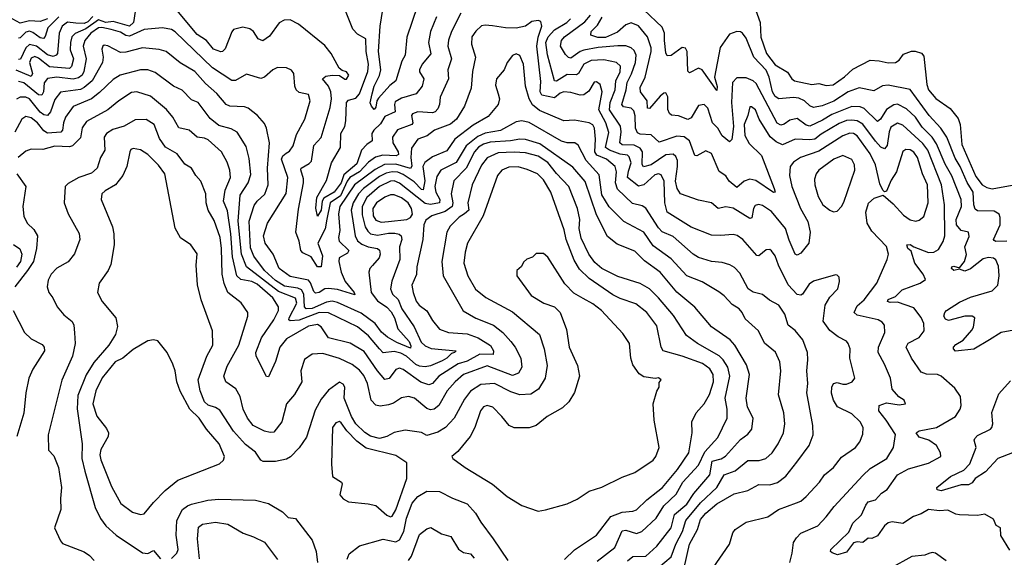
# Model space of a CAD drawing. Extents: x 1603745 to 1745082, y 385868 to 533966.
# Tile 294 of 646: x 1718902 to 1724301, y 402073 to 405020. Entities that reach past the tile are written whole.
import ezdxf

# ---------------------------------------------------------------- set-up
doc = ezdxf.new("R2010")
doc.units = 0

msp = doc.modelspace()

# ---------------------------------------------------------------- linework, layer by layer
at = {"layer": '0CON20XD'}
for points in [[(1721083.2, 405095), (1721025, 404923.8), (1721016, 404825), (1720997.7, 404792.3), (1720965.2, 404684.8), (1720931, 404659), (1720870, 404590), (1720860.9, 404575), (1720855, 404540), (1720845, 404528), (1720830.5, 404545), (1720824.1, 404564.1), (1720834.1, 404614.1), (1720846.2, 404655), (1720875.5, 404714.5), (1720881.9, 404745), (1720869.7, 404845), (1720879.5, 404985), (1720893.9, 405075)], [(1722921.4, 405115), (1722962.7, 405005), (1722966, 404924), (1722996.6, 404835), (1723045, 404772.9), (1723112.1, 404732.1), (1723135.7, 404695), (1723151.2, 404685), (1723245, 404664.7), (1723285, 404670), (1723325, 404658.5), (1723363.1, 404663.1), (1723425, 404706.1), (1723470.8, 404749.2), (1723565, 404797.5), (1723615, 404794.5), (1723665, 404782.8), (1723705, 404785.4), (1723725, 404797.3), (1723749, 404831), (1723792.7, 404847.3), (1723812.9, 404847.1), (1723847, 404837), (1723860.3, 404820.3), (1723876.8, 404665), (1723885, 404634.4), (1723925, 404588.5), (1724005, 404533.3), (1724048.7, 404478.7), (1724059.7, 404445), (1724068.3, 404335), (1724145, 404160.4), (1724179.1, 404115), (1724205, 404099.6), (1724235, 404092.7), (1724345, 404113.4)], [(1719535.3, 405064.7), (1719526.1, 405005), (1719505.1, 404984.9), (1719415, 405010.3), (1719375, 405004.2), (1719335, 405018.9), (1719265, 404969.7), (1719205.6, 404944.4), (1719188.5, 404925), (1719180.3, 404895), (1719179.6, 404855), (1719196.7, 404805), (1719186.6, 404763.4), (1719175, 404752.7), (1719065, 404761.1), (1719005, 404809.1), (1718985, 404817.8), (1718965, 404808.6), (1718956.5, 404785), (1718971.5, 404725), (1718965, 404708.2), (1718882.9, 404742.9)], [(1721321.6, 405055), (1721270.3, 404955), (1721252.8, 404907.2), (1721250.3, 404875), (1721270.3, 404805), (1721249.3, 404745), (1721254.1, 404695), (1721207.2, 404595), (1721204.1, 404555), (1721195, 404530.6), (1721180.6, 404515), (1721165, 404509.2), (1721085, 404514.7), (1721056.9, 404503.1), (1721050.8, 404495), (1721057.8, 404455), (1721052.9, 404445), (1720973.7, 404416.3), (1720945.9, 404375), (1720948.7, 404345), (1720978, 404295), (1720980, 404280), (1720965.8, 404274.2), (1720892.7, 404277.3), (1720853.1, 404266.9), (1720815, 404238.5), (1720765, 404185.1), (1720713.1, 404155), (1720697.1, 404135), (1720660.6, 404055), (1720605.1, 404015), (1720586, 403926), (1720577.1, 403872.9), (1720537.4, 403795), (1720562.6, 403725), (1720555.3, 403664.7), (1720535, 403665.3), (1720499.6, 403719.6), (1720455, 403742.3), (1720443.1, 403755), (1720435.5, 403805), (1720416.4, 403855), (1720431.5, 403981.5), (1720458.9, 404125), (1720458.1, 404148.1), (1720442.9, 404197.1), (1720445, 404205.4), (1720489, 404231), (1720502, 404245), (1720515, 404329.2), (1720555.3, 404374.7), (1720605, 404538), (1720611.1, 404585), (1720608.1, 404625), (1720595, 404654.6), (1720563.1, 404695), (1720580.6, 404709.4), (1720616, 404716), (1720655, 404713.3), (1720685, 404693.5), (1720695, 404693.3), (1720707.8, 404715), (1720695, 404734.2), (1720670.7, 404740.7), (1720654, 404754), (1720610.4, 404835), (1720575, 404878.1), (1720430.8, 404995), (1720385, 405018.6), (1720352.8, 405017.2), (1720325, 405001.9), (1720271.4, 404928.6), (1720235, 404904.6), (1720210, 404915), (1720184.7, 404954.7), (1720165, 404970), (1720125, 404978.9), (1720075, 404966), (1720065, 404953.3), (1720029.2, 404860.8), (1720015, 404845.5), (1720005.9, 404844.1), (1719965, 404857.9), (1719925.9, 404905), (1719875, 404938), (1719755, 405082.7)], [(1721187.3, 405035), (1721154.1, 404955), (1721143.3, 404895), (1721156.8, 404833.2), (1721108.4, 404775), (1721094.6, 404745), (1721094.7, 404734.7), (1721117.5, 404695), (1721108.9, 404655), (1721076, 404614), (1720995, 404590), (1720961, 404569), (1720956.5, 404555), (1720960.8, 404515), (1720905, 404488.7), (1720880.9, 404449.1), (1720844.7, 404415), (1720833.2, 404395), (1720834.4, 404355), (1720805, 404336.3), (1720776.8, 404305), (1720750.3, 404229.7), (1720679.8, 404170.2), (1720665.1, 404124.9), (1720626.9, 404075), (1720569.4, 404040.6), (1720561.2, 404025), (1720555, 403975.6), (1720535, 403941.9), (1720525.9, 403985.9), (1720531.8, 404045), (1720585, 404138.8), (1720611.3, 404235), (1720661.3, 404318.7), (1720663.1, 404395), (1720684.5, 404435), (1720690.3, 404465), (1720694.4, 404565.6), (1720705, 404579.1), (1720745, 404590), (1720765, 404612.7), (1720810.6, 404735), (1720815.5, 404775), (1720802.6, 404845), (1720799.4, 404915), (1720755, 404940.5), (1720728.1, 404968.1), (1720685, 405077.5)], [(1723039.3, 404095), (1723045.4, 404074.6), (1723035, 404072.9), (1722937.9, 404137.9), (1722905, 404144.8), (1722875.2, 404134.8), (1722835, 404100.5), (1722792.9, 404135), (1722774.7, 404164.7), (1722738.3, 404188.3), (1722695, 404286.5), (1722665, 404301.5), (1722615, 404273.8), (1722605, 404275.6), (1722575.8, 404355), (1722545, 404377.5), (1722505, 404380.4), (1722408.8, 404348.8), (1722365, 404389.1), (1722305, 404392.4), (1722289.1, 404399.1), (1722278.1, 404425), (1722277, 404493), (1722269.2, 404519.2), (1722254.5, 404534.5), (1722212.5, 404542.5), (1722203.3, 404555), (1722228, 404635), (1722233.9, 404675), (1722257.6, 404722.4), (1722278.5, 404785), (1722282.4, 404825), (1722270.9, 404850.9), (1722255, 404866), (1722225.7, 404875.7), (1722182.8, 404877.2), (1722075, 404867.6), (1721995, 404852.3), (1721974.9, 404845.1), (1721925, 404809.6), (1721911.6, 404811.6), (1721895, 404828.5), (1721868.1, 404875), (1721872.2, 404905), (1721889.2, 404925), (1722001.9, 405008.1), (1722033, 405045)], [(1722438.3, 404905), (1722438, 404945), (1722425, 404978.2), (1722324.3, 405074.3)], [(1719055, 405025.1), (1719015, 405009.2), (1718955, 405013.6), (1718905, 405000.4), (1718845, 405033.9)], [(1719303.7, 405036.3), (1719275, 405008.8), (1719255, 404998.9), (1719209.8, 405000.2), (1719165, 405006.2), (1719134.4, 404985), (1719117.8, 404945), (1719108.9, 404835), (1719102.5, 404825), (1719085, 404817.6), (1719055, 404827.2), (1718994.9, 404874.9), (1718956.1, 404883.9), (1718935, 404865.7), (1718907.1, 404802.9), (1718895, 404801)], [(1719116.5, 405035), (1719055.9, 404975), (1719041.7, 404928.3), (1719032.8, 404917.2), (1719015, 404920), (1718975, 404950), (1718955, 404956.6), (1718935, 404952), (1718905, 404920), (1718895, 404917.8)], [(1722705.6, 402014.4), (1722794.4, 402145.6), (1722812.7, 402207.3), (1722824.6, 402225.4), (1722885, 402266), (1723005, 402295.4), (1723062.5, 402335), (1723160.9, 402370.9), (1723185, 402380.9), (1723214.7, 402405.3), (1723287.3, 402485), (1723315.3, 402524.7), (1723364.7, 402565.3), (1723407.7, 402622.3), (1723484.7, 402675.3), (1723508.5, 402705), (1723525, 402747.5), (1723526.7, 402785), (1723511.4, 402815), (1723465, 402858.5), (1723387.1, 402897.1), (1723365, 402934), (1723353.1, 402973.1), (1723354.7, 403005), (1723365, 403026), (1723385, 403031.6), (1723415, 403021.1), (1723435, 403021.2), (1723467.1, 403035), (1723481.1, 403055), (1723454.6, 403165), (1723455.4, 403215.4), (1723444.4, 403245), (1723435, 403256.9), (1723390.6, 403280.6), (1723345, 403315.5), (1723307.7, 403367.7), (1723319.6, 403455), (1723345, 403499.2), (1723389.2, 403545), (1723397.5, 403585), (1723395, 403607.5), (1723385, 403620), (1723375, 403621.2), (1723255, 403587.1), (1723230.5, 403569.5), (1723194, 403516), (1723185, 403508.9), (1723165, 403512.5), (1723116, 403566), (1723062.2, 403675), (1723044.5, 403725), (1723025, 403752.5), (1723015, 403759.2), (1722995, 403758.1), (1722955, 403725.7), (1722945, 403726.9), (1722867.5, 403815), (1722836.5, 403836.5), (1722815, 403841.8), (1722745, 403836), (1722695, 403839.1), (1722585, 403881.8), (1722452.7, 403965), (1722439.5, 404015), (1722435.8, 404135), (1722419.7, 404169.7), (1722405, 404175.3), (1722385, 404168.6), (1722325, 404114.8), (1722295, 404106.7), (1722235.2, 404155), (1722240, 404190), (1722255.5, 404235), (1722245, 404268), (1722235, 404276.7), (1722195, 404282.8), (1722136.5, 404305), (1722115, 404319.4), (1722132.2, 404402.2), (1722115.4, 404455), (1722078.4, 404525), (1722096.7, 404625), (1722084.4, 404665), (1722065, 404678.9), (1722052.6, 404677.4), (1722023, 404627), (1721995, 404608), (1721975, 404606.6), (1721925, 404620.3), (1721885, 404623.8), (1721865, 404617), (1721835, 404590.5), (1721765.5, 404605.5), (1721756.7, 404625), (1721760, 404680), (1721738.6, 404875), (1721745.8, 404924.2), (1721764.5, 404985), (1721760.3, 405010.3), (1721745.9, 405015.9), (1721710.2, 405009.8), (1721675, 404984.5), (1721625, 404972.7), (1721565.6, 404974.4), (1721495, 404985.4), (1721455, 404989.6), (1721435, 404985.5), (1721403.3, 404956.7), (1721381.8, 404925), (1721378.9, 404885), (1721400.9, 404815), (1721385.4, 404735), (1721377.5, 404645), (1721341.5, 404545), (1721297.6, 404475), (1721265, 404447), (1721175.8, 404414.2), (1721136.8, 404383.2), (1721085, 404364.5), (1721051.2, 404315), (1721046.9, 404265), (1721052.5, 404217.5), (1721045.5, 404204.5), (1720965, 404228.6), (1720903.4, 404226.6), (1720850.8, 404199.2), (1720737.3, 404115), (1720657.3, 403995), (1720649.8, 403955), (1720656.7, 403865), (1720650.7, 403825), (1720654.6, 403805), (1720707.3, 403755), (1720699.9, 403740.1), (1720653.5, 403715), (1720651.3, 403695), (1720665.3, 403635), (1720686.9, 403585), (1720735.3, 403525), (1720739.2, 403510.8), (1720645, 403540.3), (1720595, 403546.1), (1720575, 403544), (1720545, 403524.3), (1720525, 403520.9), (1720515, 403530.5), (1720497.5, 403577.5), (1720485, 403591.2), (1720385, 403611.6), (1720325.4, 403655), (1720292.1, 403735), (1720247.5, 403795), (1720239.4, 403835), (1720261.2, 403905), (1720363.5, 404066.5), (1720373, 404155), (1720337.5, 404255), (1720345, 404273.8), (1720362.7, 404287.3)], [(1723635.8, 404085.8), (1723619.3, 404119.3), (1723595.7, 404225), (1723566.4, 404285), (1723495, 404383.1), (1723475, 404396), (1723455, 404397.4), (1723415, 404383.5), (1723285, 404299.8), (1723183.3, 404265), (1723145, 404238.8), (1723127.7, 404215), (1723123.9, 404166.1), (1723136.4, 404105), (1723183.1, 403985), (1723223, 403913), (1723235.8, 403855), (1723228.9, 403795), (1723185, 403740.6), (1723165, 403729.4), (1723155, 403734.3), (1723121, 403811), (1723101.1, 403875), (1723025, 403967.8), (1722975, 404000.6), (1722953.4, 404006.6), (1722935, 404000.5), (1722926.1, 403985), (1722916, 403934), (1722905, 403930), (1722815, 403986.5), (1722775, 403993.8), (1722732.5, 403985), (1722696.2, 404015), (1722625, 404031.1), (1722525, 404064.4), (1722507.2, 404095), (1722498.1, 404135), (1722509.6, 404215), (1722508.6, 404248.6), (1722500.4, 404270.4), (1722485, 404282.5), (1722445, 404278.1), (1722365, 404224.5), (1722323, 404213), (1722316.3, 404226.3), (1722316.5, 404295), (1722305.3, 404315), (1722271.8, 404331.8), (1722205, 404334.5), (1722192.4, 404345), (1722200.3, 404405), (1722196.6, 404436.6), (1722135.7, 404525), (1722140, 404565), (1722166.7, 404635), (1722170.4, 404685), (1722195, 404733.8), (1722197.5, 404765), (1722174.4, 404784.4), (1722105, 404799.1), (1722035.7, 404795.7), (1721994.9, 404775.1), (1721965.8, 404724.2), (1721955, 404717.1), (1721905, 404718.5), (1721845, 404681.8), (1721834.3, 404684.3), (1721796.5, 404826.5), (1721787.2, 404895), (1721800.4, 404925), (1721835, 404963.7), (1721902.7, 405005), (1721922.9, 405025)], [(1723093.3, 404446.7), (1723075, 404441.1), (1723055, 404452.2), (1722939.8, 404669.8), (1722925, 404685.3), (1722885, 404701.1), (1722835, 404700.9), (1722810.4, 404675), (1722804.9, 404565), (1722816.2, 404435), (1722807, 404363), (1722795, 404350.6), (1722755, 404382.9), (1722730.9, 404425), (1722701.8, 404455), (1722675.5, 404535), (1722655, 404555.6), (1722625, 404548.6), (1722585, 404481.9), (1722565, 404473.1), (1722515, 404491.8), (1722476.9, 404496.9), (1722465.3, 404505.3), (1722456.7, 404526.7), (1722456.3, 404596.3), (1722445, 404618.8), (1722435, 404617.5), (1722415, 404600.5), (1722355, 404533.3), (1722345, 404534.2), (1722342.9, 404575), (1722305.4, 404625), (1722305, 404647.1), (1722331.6, 404705), (1722364.1, 404845), (1722364, 404865), (1722345.3, 404925), (1722295, 404986.8), (1722255, 405001.9), (1722225, 404992.2), (1722179.6, 404950.4), (1722115, 404922.9), (1722071.7, 404921.7), (1722033.3, 404935), (1722036.2, 404955), (1722069.9, 404990.1), (1722097, 405033)], [(1720362.7, 404287.3), (1720380.8, 404299.2), (1720402.5, 404327.5), (1720419.2, 404390.8), (1720465, 404474.2), (1720494.6, 404575), (1720485, 404608.9), (1720435, 404620.4), (1720418.5, 404635), (1720411.2, 404655), (1720405.5, 404725), (1720392.6, 404742.6), (1720365, 404755.7), (1720315, 404756.9), (1720290.8, 404745), (1720245, 404704.4), (1720225, 404697.1), (1720145, 404721.3), (1720085, 404686.2), (1720065, 404685.5), (1719960, 404755), (1719755, 404953.4), (1719735, 404965.8), (1719685, 404975.3), (1719585, 404966.3), (1719505, 404929.1), (1719485, 404932.6), (1719455, 404951.1), (1719402.9, 404965), (1719352.8, 404977.2), (1719335, 404975.4), (1719291.8, 404945), (1719258.7, 404905), (1719250.4, 404875), (1719266.5, 404805), (1719253.8, 404735), (1719244.3, 404715), (1719225, 404701.7), (1719195, 404693.2), (1719105, 404704), (1719055, 404697.2), (1719036.7, 404673.3), (1719033.3, 404625), (1719024.3, 404605.7), (1719005, 404607.2), (1718925, 404674.1), (1718895, 404680.8)], [(1724315.6, 403805.6), (1724255, 403803.5), (1724245, 403809.2), (1724242.3, 403815), (1724278.2, 403895), (1724278.9, 403935), (1724273.3, 403953.3), (1724245, 403970.9), (1724155, 403971.7), (1724140.8, 403980.8), (1724134, 404004), (1724130.6, 404075), (1724097.7, 404127.7), (1724059, 404215), (1724031.3, 404261.3), (1723985.4, 404375.4), (1723952.6, 404425), (1723889, 404495), (1723785, 404636.7), (1723665, 404661.6), (1723633.2, 404656.8), (1723585, 404629.5), (1723505, 404646.3), (1723445, 404623.4), (1723367.2, 404572.8), (1723302, 404548), (1723255, 404538.4), (1723235, 404547.1), (1723205, 404575.3), (1723175, 404589.6), (1723145, 404594), (1723065, 404586.1), (1723045, 404598), (1723030.5, 404625), (1723011.5, 404705), (1722995, 404743.9), (1722927, 404815), (1722885, 404918.6), (1722866.4, 404946.4), (1722855, 404953.3), (1722835, 404955.5), (1722795, 404940.8), (1722742.3, 404867.7), (1722711.3, 404705), (1722727.1, 404652.9), (1722725, 404631.2), (1722645, 404745.4), (1722625, 404753.3), (1722575, 404729.2), (1722566.7, 404736.7), (1722562.7, 404845), (1722553.6, 404863.6), (1722535, 404867.5), (1722475, 404823.6), (1722452.3, 404822.3), (1722445, 404837.5), (1722438.3, 404905)], [(1719455, 404840.6), (1719385, 404876.2), (1719365, 404879.5), (1719357.5, 404875), (1719352, 404858), (1719360.6, 404815), (1719356.5, 404785), (1719299, 404685), (1719255, 404647.3), (1719235, 404637.6), (1719125, 404622.9), (1719095, 404582.7), (1719071.6, 404515), (1719055, 404494.1), (1719035, 404498.9), (1719015, 404513.7), (1718955, 404585.2), (1718935, 404595.2), (1718905, 404595.6), (1718885.1, 404584.9)], [(1722546.6, 402015), (1722575, 402145.6), (1722619.5, 402225), (1722635, 402280.9), (1722664.1, 402315), (1722725, 402366.8), (1722819.9, 402420.1), (1722895, 402439.2), (1722955, 402471.5), (1723015, 402470.7), (1723056.8, 402483.2), (1723102.9, 402517.1), (1723163.6, 402595), (1723231.8, 402685), (1723253.8, 402745), (1723250.7, 402795), (1723218.5, 402975), (1723223.8, 403025), (1723217.5, 403095), (1723224.5, 403155), (1723221.8, 403195), (1723197.3, 403265), (1723155, 403315.6), (1723116, 403346), (1723098.2, 403405), (1723065, 403454.4), (1723012.9, 403482.9), (1722975, 403513.6), (1722925, 403526.8), (1722896.5, 403545), (1722851.1, 403631.1), (1722821.7, 403661.7), (1722796.5, 403676.5), (1722755, 403688.8), (1722695, 403694.7), (1722625, 403716.4), (1722595, 403733.9), (1722485, 403832.2), (1722425, 403857.3), (1722405, 403879.1), (1722335, 403986.4), (1722315, 403999.6), (1722261.9, 404011.9), (1722181, 404091), (1722169.3, 404125), (1722173.8, 404185), (1722166.9, 404215), (1722120.4, 404255), (1722067.2, 404277.2), (1722055.1, 404295), (1722059.8, 404365), (1722053.8, 404425), (1722044.1, 404444.1), (1722025, 404453.8), (1721945, 404469.6), (1721885, 404466.2), (1721752.5, 404522.5), (1721713.4, 404553.4), (1721696.1, 404585), (1721676, 404655), (1721665.4, 404775), (1721645, 404822.5), (1721625, 404832.5), (1721605, 404824), (1721575.6, 404784.4), (1721558.6, 404745), (1721516.2, 404695), (1721511.2, 404661.2), (1721526.2, 404613.8), (1721532.9, 404585), (1721525.5, 404555), (1721471, 404489), (1721388.5, 404441.5), (1721288.7, 404365), (1721245, 404300), (1721165, 404268.8), (1721122.8, 404237.2), (1721113.3, 404215), (1721123.8, 404136.2), (1721115, 404087.5), (1721105, 404089.5), (1721065, 404131.3), (1721005, 404171.2), (1720975, 404183.2), (1720945.1, 404184.9), (1720911.7, 404178.3), (1720875, 404159.6), (1720787.5, 404095), (1720760.6, 404065), (1720730.3, 404015), (1720719.8, 403975), (1720741.2, 403835), (1720755, 403806.9), (1720779, 403789), (1720813.8, 403773.8), (1720865, 403765.3), (1720875.7, 403755.7), (1720879.1, 403735), (1720874, 403715), (1720837.2, 403672.8), (1720821.8, 403655), (1720816.2, 403635), (1720829.1, 403525), (1720865, 403478.9), (1720915, 403444.1), (1720938.4, 403418.4), (1720956.9, 403385), (1720975.2, 403325), (1721038.6, 403255), (1721047.5, 403232.5), (1721045, 403220), (1720970.4, 403250.4), (1720919.6, 403279.6), (1720886.4, 403306.4), (1720851.1, 403355), (1720775, 403411.2), (1720645, 403470.2), (1720615, 403476.2), (1720585, 403472.2), (1720505, 403437.2), (1720473.1, 403435), (1720464.3, 403445), (1720460.3, 403515), (1720448.3, 403538.3), (1720427.6, 403547.6), (1720355, 403559.7), (1720305, 403591), (1720243.7, 403645), (1720185.8, 403724.2), (1720168.4, 403768.4), (1720160, 403915), (1720188.6, 404001.4), (1720205.2, 404024.8), (1720247.1, 404062.9), (1720265.2, 404115), (1720260.8, 404205), (1720272.8, 404345), (1720256, 404426), (1720245, 404450.8), (1720205.7, 404495), (1720155, 404535.5), (1720135, 404542.5), (1720055, 404546.3), (1720035, 404554.1), (1719983.8, 404615), (1719920.2, 404670.2), (1719863.3, 404735), (1719782.6, 404782.6), (1719705, 404844.6), (1719666.1, 404856.1), (1719575, 404866.3), (1719485, 404840.8), (1719455, 404840.6)], [(1722405, 402016.4), (1722474.8, 402075.2), (1722500, 402145), (1722536.1, 402213.9), (1722554.3, 402275), (1722635, 402371.2), (1722725, 402455.3), (1722764.8, 402525.2), (1722825, 402546.5), (1722895, 402603.6), (1722957, 402603), (1722994.3, 402615), (1723028.5, 402645), (1723060.9, 402695), (1723089.6, 402755), (1723097.7, 402805), (1723092.9, 402865), (1723063.1, 402963.1), (1723076.2, 403095), (1723069.5, 403145), (1723046.4, 403196.4), (1722986.3, 403246.3), (1722953.5, 403315), (1722879.6, 403379.6), (1722864.5, 403415), (1722848.2, 403435), (1722808.9, 403458.9), (1722765, 403505.5), (1722735, 403527.5), (1722645, 403582.1), (1722559.5, 403615), (1722475, 403709.3), (1722375, 403780.5), (1722324.8, 403854.8), (1722215, 403913.9), (1722134.8, 403994.8), (1722095, 404060), (1722079.5, 404169.5), (1722008, 404248), (1721965, 404331.9), (1721946.2, 404345), (1721905, 404345.3), (1721873.9, 404353.9), (1721695, 404455.7), (1721655, 404465.3), (1721625, 404459.3), (1721538, 404412), (1721455, 404398.1), (1721415, 404380.2), (1721350.9, 404329.1), (1721295, 404236.7), (1721210.9, 404195), (1721189.7, 404160.3), (1721179, 404105), (1721183.5, 404075), (1721205.9, 404034.1), (1721203.3, 404015), (1721155, 404006.7), (1721125, 404012.5), (1720985, 404123.8), (1720955.8, 404135.8), (1720936, 404135), (1720874.4, 404105), (1720805.4, 404045), (1720780.7, 403995), (1720780.6, 403949.4), (1720796.9, 403885), (1720810.5, 403860.5), (1720826.3, 403846.3), (1720865, 403837.8), (1720925, 403849), (1720958.9, 403848.9), (1720983.8, 403843.8), (1720994.2, 403834.2), (1720997.2, 403815), (1720984.7, 403774.7), (1720986.9, 403705), (1720942.7, 403587.3), (1720936, 403544), (1720947.1, 403515), (1720976.8, 403486.8), (1720997.4, 403435), (1721065, 403335.4), (1721103, 403253), (1721125, 403231.9), (1721158.2, 403218.2), (1721296, 403205), (1721286.2, 403195), (1721269.1, 403190.9), (1721244.6, 403165), (1721219.4, 403150.6), (1721155, 403122.9), (1721125, 403117.3), (1721095, 403121), (1721075, 403130.4), (1721023.9, 403175), (1720992.7, 403192.7), (1720955, 403201.3), (1720895, 403192.8), (1720875.6, 403215.6), (1720815, 403286.8), (1720755, 403336.8), (1720595, 403413.8), (1720545.1, 403415.1), (1720435, 403373.3), (1720385, 403368.2), (1720378.8, 403375), (1720380.3, 403385), (1720421.6, 403465), (1720415, 403492.5), (1720320.4, 403530.4), (1720146, 403665), (1720118.6, 403735), (1720100.6, 403915), (1720111.4, 404058.6), (1720154.7, 404125), (1720169.5, 404170.5), (1720161.2, 404258.8), (1720143.6, 404325), (1720095, 404402.9), (1720062.1, 404422.1), (1719995, 404439.7), (1719947.4, 404477.4), (1719881.1, 404565), (1719845, 404579.6), (1719793.4, 404633.4), (1719745, 404654.6), (1719645, 404729.6), (1719605, 404744.6), (1719565, 404745.4), (1719453.9, 404716.1), (1719415, 404692.7), (1719340.3, 404619.7), (1719295, 404586.7), (1719196, 404544), (1719153.8, 404486.2), (1719141.9, 404455), (1719136.2, 404413.8), (1719127.3, 404402.7), (1719055, 404398.3), (1719035, 404410.5), (1718999, 404455), (1718965, 404481.4), (1718935, 404488.7), (1718913.8, 404473.8), (1718876.2, 404403.8)], [(1722235.8, 402054.2), (1722265, 402077.1), (1722335, 402079.3), (1722396.6, 402133.4), (1722474.8, 402235), (1722492.9, 402307.1), (1722560.9, 402365), (1722598.2, 402421.8), (1722685.7, 402524.3), (1722699.5, 402600.5), (1722747.8, 402612.2), (1722772.5, 402627.5), (1722855, 402718.2), (1722895, 402747.8), (1722916.2, 402775), (1722923.8, 402835), (1722893.6, 402895), (1722886.2, 402945), (1722903.2, 403075), (1722887.7, 403127.7), (1722823.9, 403235), (1722797.5, 403265), (1722695.3, 403335.3), (1722604.7, 403444.7), (1722505, 403526.1), (1722414.6, 403635), (1722327.7, 403697.7), (1722275, 403750.9), (1722178.7, 403788.7), (1722125, 403830.5), (1722065, 403950), (1722003.5, 404133.5), (1721935, 404210.8), (1721755, 404338.7), (1721675, 404362.9), (1721644.5, 404365.5), (1721594.3, 404355.7), (1721482.5, 404347.5), (1721445, 404337.3), (1721418.2, 404321.8), (1721396.8, 404295), (1721350.2, 404205), (1721282.7, 404137.3), (1721269, 404065), (1721278.1, 404015), (1721274.3, 403995), (1721235, 403968), (1721161.8, 403945), (1721129.1, 403920.9), (1721117.7, 403895), (1721112.4, 403815), (1721080.3, 403665), (1721077.3, 403622.7), (1721053.3, 403565), (1721059.6, 403525), (1721076.4, 403476.4), (1721092.5, 403455), (1721134, 403424), (1721165, 403370), (1721205, 403323.3), (1721254.3, 403304.3), (1721355, 403297.4), (1721415.8, 403275.8), (1721483.8, 403233.8), (1721499.7, 403205), (1721498.8, 403185), (1721425, 403185.5), (1721355, 403148.1), (1721305.8, 403134.2), (1721201.3, 403065), (1721165, 403025.4), (1721145, 403017.8), (1721102.1, 403032.1), (1721005, 403101.8), (1720985, 403109.1), (1720965, 403101.9), (1720927.6, 403052.4), (1720905, 403047.1), (1720864.6, 403094.6), (1720790.8, 403200.8), (1720715, 403245.8), (1720595.3, 403275.3), (1720555.8, 403335.8), (1720535, 403348.5), (1720485, 403339.4), (1720365, 403271.1), (1720328.2, 403225), (1720304.7, 403145.3), (1720267, 403063), (1720255, 403063.3), (1720198.9, 403175), (1720197.9, 403195), (1720228.9, 403275), (1720295.1, 403374.9), (1720320.4, 403425), (1720322.1, 403445), (1720289.6, 403495), (1720205, 403569.7), (1720175, 403585.1), (1720115, 403596), (1720093.5, 403615), (1720069.8, 403719.8), (1720060, 403845), (1720041.7, 403971.7), (1720020.4, 404025), (1720029.2, 404085), (1720057.9, 404155), (1720055.3, 404195.3), (1720039.6, 404239.6), (1720009.6, 404295), (1719935, 404361.9), (1719915, 404370.8), (1719875.3, 404375.3), (1719832, 404415), (1719775, 404427.8), (1719742.3, 404485), (1719707.7, 404527.7), (1719619.7, 404599.7), (1719545, 404624.1), (1719515, 404620), (1719445, 404574.6), (1719385.5, 404525), (1719269, 404461), (1719243.8, 404426.2), (1719235, 404372.2), (1719192.5, 404327.5), (1719175, 404322.8), (1719095, 404325.6), (1719028.4, 404308.4), (1718965, 404310.5), (1718935, 404298.6), (1718894.4, 404265)], [(1724352.9, 403317.1), (1724283.8, 403305), (1724220.6, 403265), (1724135, 403213.8), (1724033.6, 403203.6), (1724022.2, 403215), (1724022.5, 403225), (1724035, 403239.1), (1724075, 403262.7), (1724122.4, 403317.6), (1724132, 403335), (1724139.6, 403385), (1724124.1, 403394.1), (1724085, 403395.3), (1723995, 403370.5), (1723978.3, 403378.3), (1723970, 403395), (1723974.4, 403415), (1723984.3, 403425), (1724055, 403471.1), (1724115, 403499), (1724235, 403533.4), (1724265.4, 403565), (1724272.7, 403615), (1724269.6, 403669.6), (1724255, 403702.9), (1724242.1, 403712.1), (1724215, 403716.5), (1724185, 403708.8), (1724115, 403654.8), (1724085, 403640.5), (1724055, 403652.5), (1724025, 403644.3), (1724010.8, 403655), (1724012.9, 403665), (1724025, 403669.4), (1724055, 403660), (1724083.1, 403695), (1724093.2, 403733.2), (1724085.4, 403775), (1724108.6, 403831.4), (1724105.4, 403855.4), (1724065, 403863.4), (1724039.6, 403895), (1724037.4, 403925), (1724065.7, 403995), (1724063.8, 404035), (1724013.2, 404163.2), (1723976.9, 404226.9), (1723929.7, 404339.7), (1723905.6, 404375.6), (1723850.6, 404430.6), (1723815, 404484.7), (1723765, 404531.6), (1723715, 404555.9), (1723695, 404553.3), (1723655, 404526.7), (1723622.5, 404475), (1723605, 404462.2), (1723533, 404533), (1723511.5, 404541.5), (1723465, 404543), (1723355, 404500.7), (1723305, 404468.7), (1723235, 404436.7), (1723215, 404442.3), (1723165, 404477.2), (1723125, 404469.4), (1723093.3, 404446.7)], [(1724332.3, 402112.3), (1724282.3, 402192.3), (1724280, 402235), (1724257, 402247), (1724241.7, 402281.7), (1724195, 402308.8), (1724155, 402301.2), (1724055, 402305.6), (1724035, 402308.6), (1723992.1, 402332.1), (1723945, 402328.5), (1723885, 402335.4), (1723845, 402311.1), (1723803.7, 402296.3), (1723745, 402258.2), (1723686.9, 402266.9), (1723665, 402262), (1723643.5, 402245), (1723605, 402190), (1723575, 402176.7), (1723555, 402178), (1723525, 402153.5), (1723495, 402157.2), (1723475, 402151.8), (1723435, 402100.3), (1723387.1, 402087.1), (1723356.8, 402096.8), (1723348, 402105), (1723349.4, 402115), (1723448.7, 402211.3), (1723470.8, 402259.2), (1723517.9, 402305), (1723541.5, 402358.5), (1723555, 402376.2), (1723595, 402387.9), (1723628.2, 402425), (1723658.5, 402445), (1723715.3, 402524.7), (1723775, 402558.5), (1723885, 402588.2), (1723952.5, 402625), (1723951.4, 402645), (1723928.9, 402685), (1723888.1, 402715), (1723835, 402730.7), (1723817.8, 402755), (1723834, 402766), (1723930, 402785), (1724034.2, 402845), (1724059.4, 402885), (1724064.3, 402905), (1724060.8, 402955), (1724030.2, 403000.2), (1723955, 403066.4), (1723935, 403075.4), (1723875, 403077.3), (1723845, 403087.1), (1723792.5, 403165), (1723763.8, 403225), (1723773.5, 403246.5), (1723835, 403277.8), (1723861.1, 403315), (1723860.8, 403355), (1723845, 403388.1), (1723805, 403441.1), (1723715, 403470.9), (1723675, 403469.2), (1723660.5, 403475), (1723665, 403486), (1723705, 403502.9), (1723740.3, 403539.7), (1723839.2, 403575), (1723869.2, 403595), (1723856.7, 403625), (1723810.5, 403685), (1723791.4, 403751.4), (1723772.7, 403765), (1723767.5, 403785), (1723785, 403787.3), (1723804.3, 403774.3), (1723885, 403743.3), (1723915, 403745.4), (1723939.7, 403760.3), (1723966.3, 403803.7), (1723975.8, 403835), (1723972.8, 404005), (1723956.7, 404115), (1723881.9, 404305), (1723855, 404340.9), (1723745, 404440.9), (1723715, 404452.4), (1723679.7, 404430.3), (1723669.8, 404405), (1723659.1, 404330.9), (1723645, 404312.3), (1723625, 404321.8), (1723595, 404353.8), (1723525, 404447), (1723495, 404464.8), (1723465, 404469.8), (1723435, 404467.6), (1723395, 404451.2), (1723297, 404393), (1723262.7, 404365), (1723235, 404360.8), (1723155, 404365.3), (1723085, 404334.1), (1723049.5, 404349.5), (1723016.7, 404376.7), (1722957.8, 404475), (1722936.2, 404525), (1722915, 404542.5), (1722905, 404541.2), (1722895.4, 404495), (1722875.3, 404445), (1722878.8, 404385), (1722901.3, 404341.3), (1722970, 404275), (1723039.3, 404095)], [(1722068.9, 402051.1), (1722165, 402126.1), (1722205, 402218.8), (1722225, 402220.9), (1722285, 402204.2), (1722314.5, 402215), (1722391.9, 402288.1), (1722435.1, 402354.9), (1722501.2, 402418.8), (1722539.1, 402485), (1722625, 402578.5), (1722659, 402651), (1722730.2, 402729.8), (1722782.3, 402835), (1722782.1, 402885), (1722770.3, 402945), (1722796.1, 403065), (1722785.7, 403115), (1722760, 403155), (1722736.8, 403176.8), (1722618.9, 403245), (1722558.8, 403288.8), (1722487.4, 403397.4), (1722405, 403494.7), (1722355, 403543.9), (1722305, 403573.9), (1722181.3, 403611.3), (1722095, 403656), (1722055, 403689.6), (1722023.1, 403735), (1721981.6, 403821.6), (1721970, 403875), (1721973.3, 403925), (1721960.5, 403985), (1721912.9, 404105), (1721845, 404176.6), (1721797.4, 404237.4), (1721745, 404272), (1721675, 404290.6), (1721614.4, 404294.4), (1721525, 404289.1), (1721465, 404262), (1721435, 404222.7), (1721382.9, 404115), (1721359.6, 404015), (1721365.6, 403975), (1721341.1, 403955), (1721312.5, 403937.5), (1721262.7, 403887.3), (1721244.1, 403855.9), (1721216.1, 403695), (1721223.8, 403615), (1721334.7, 403424.7), (1721403.3, 403383.3), (1721500, 403345), (1721550.8, 403305), (1721595.2, 403255.2), (1721618.9, 403225), (1721649.3, 403165), (1721654.7, 403115), (1721637.7, 403082.3), (1721605, 403068.7), (1721465, 403121.9), (1721336.2, 403075), (1721289.4, 403035), (1721245.3, 402985), (1721200.4, 402905), (1721175.7, 402884.3), (1721155, 402881.8), (1721135, 402888.2), (1721067.5, 402945), (1721035, 402954.6), (1720995, 402947.3), (1720951.5, 402918.5), (1720925, 402909.5), (1720878.3, 402901.7), (1720855, 402906.4), (1720829.2, 402935), (1720809.7, 403025), (1720789, 403069), (1720765, 403098.6), (1720725, 403129), (1720655, 403163.4), (1720565, 403189.1), (1720505, 403186.7), (1720463.3, 403156.7), (1720444.5, 403095), (1720450, 403035), (1720409.2, 402965), (1720365, 402913.8), (1720339.1, 402815), (1720295, 402759.6), (1720275, 402756.9), (1720245, 402763.5), (1720183.1, 402795), (1720151.6, 402835), (1720127.2, 402885), (1720111.1, 402955), (1720086.5, 402996.5), (1720032.5, 403035), (1720020.9, 403065), (1720039.3, 403120.7), (1720104.6, 403235), (1720152.5, 403395), (1720153.3, 403415), (1720117.3, 403467.3), (1720044.1, 403524.1), (1720023.6, 403573.6), (1720012.5, 403625), (1720009.3, 403765), (1720000.6, 403825), (1719969.2, 403919.2), (1719935.4, 403975), (1719924.7, 404015), (1719923.1, 404065), (1719894.5, 404134.5), (1719867.5, 404165), (1719844, 404205), (1719807.1, 404227.1), (1719765, 404283.9), (1719701.8, 404321.8), (1719668.3, 404368.3), (1719640.4, 404445), (1719595, 404472.7), (1719535, 404471.1), (1719475, 404436.2), (1719412.2, 404417.8), (1719377.9, 404395), (1719364.6, 404375), (1719369.5, 404305), (1719344.5, 404265), (1719327.8, 404205), (1719295, 404178.9), (1719226.2, 404153.8), (1719167.7, 404122.3), (1719151.8, 404105), (1719146.5, 404015), (1719168.1, 403955), (1719227.9, 403847.9), (1719232.7, 403815), (1719203, 403737), (1719167.8, 403692.2), (1719105, 403657.8), (1719074.4, 403625), (1719057.6, 403592.4), (1719053.1, 403555), (1719062.5, 403525), (1719084.3, 403495), (1719106.9, 403445), (1719145, 403401.4), (1719189.4, 403365), (1719198.1, 403345), (1719203.2, 403303.2), (1719205.6, 403245), (1719192.3, 403175), (1719133.6, 403043.6), (1719057.9, 402745), (1719060.9, 402660.9), (1719088.8, 402628.8), (1719114.6, 402564.6), (1719132.2, 402455), (1719125.6, 402395), (1719127.8, 402335), (1719093.8, 402235), (1719125, 402163.3), (1719137.7, 402147.7), (1719255, 402102.5), (1719285, 402082), (1719310, 402055)], [(1721889.6, 402060.4), (1721945.3, 402114.7), (1722065.6, 402195), (1722144, 402296), (1722205, 402320.6), (1722265, 402325.4), (1722285, 402332.7), (1722341.4, 402388.6), (1722401.8, 402435), (1722426.5, 402455), (1722508.5, 402555), (1722571.2, 402645), (1722590.5, 402755), (1722588.6, 402815), (1722611.9, 402865), (1722655.3, 402914.7), (1722684.4, 402965.6), (1722705.7, 403035), (1722703.9, 403075), (1722686.1, 403106.1), (1722645.7, 403135.7), (1722535, 403175.7), (1722430.8, 403205), (1722419.2, 403225), (1722395, 403341.4), (1722341.1, 403415), (1722281.4, 403461.4), (1722195, 403491.2), (1722155, 403512), (1722025, 403601.1), (1721972.2, 403652.2), (1721942.3, 403702.3), (1721898.7, 403815), (1721887.3, 403867.3), (1721815, 404074.2), (1721775, 404141.8), (1721740.9, 404175), (1721685, 404198.8), (1721635, 404212.5), (1721585, 404211.7), (1721545.2, 404194.8), (1721521.4, 404165), (1721443.1, 403945), (1721357.3, 403795), (1721344.2, 403745), (1721338.4, 403685), (1721358.8, 403615), (1721402.1, 403542.1), (1721457.4, 403497.4), (1721605, 403417.5), (1721751.8, 403295), (1721778.5, 403215), (1721794.6, 403125), (1721783.3, 403055), (1721747.3, 402995), (1721705, 402967.8), (1721645, 402964.2), (1721595, 402979), (1721505, 403025.3), (1721430.2, 403019.8), (1721375, 402983.8), (1721341.2, 402938.8), (1721284.7, 402835), (1721236.2, 402785), (1721195, 402758), (1721135, 402741.1), (1721105, 402756.1), (1721015, 402769.6), (1720955, 402757.1), (1720914.5, 402734.5), (1720875, 402723.9), (1720825, 402736.2), (1720795, 402756.2), (1720744.9, 402804.9), (1720722.1, 402845), (1720682.2, 402945), (1720685.7, 403005), (1720675, 403021.2), (1720655, 403032), (1720595, 402988.6), (1720555, 402940.6), (1720521.5, 402878.5), (1720475, 402732), (1720435, 402672.5), (1720386.2, 402623.8), (1720365, 402611.1), (1720305, 402597.9), (1720237.9, 402597.9), (1720225, 402605.7), (1720195, 402648.5), (1720141, 402691), (1720075.2, 402765.2), (1719999.2, 402879.2), (1719975, 402894.1), (1719935, 402906.5), (1719915.8, 402925), (1719890.9, 402985), (1719881.1, 403045), (1719928.5, 403175), (1719961.2, 403235), (1719958.5, 403315), (1719897.1, 403485), (1719876.8, 403566.8), (1719869.2, 403675), (1719875.7, 403735.7), (1719840, 403785), (1719784.5, 403824.5), (1719755, 403876.7), (1719697.3, 404175), (1719662.6, 404222.6), (1719605, 404280.5), (1719565, 404307.1), (1719525, 404314.5), (1719512.4, 404307.6), (1719506.2, 404295), (1719490.3, 404215), (1719468.6, 404165), (1719426.7, 404115), (1719371.2, 404081.2), (1719351.9, 404065), (1719348.5, 404035), (1719410.4, 403885), (1719418.2, 403845), (1719419.3, 403785), (1719401.7, 403678.3), (1719387.5, 403645), (1719338.1, 403575), (1719329.5, 403525), (1719355, 403475.7), (1719429.2, 403385), (1719437.7, 403337.7), (1719426.9, 403295), (1719390.9, 403235), (1719309.1, 403140.9), (1719267.2, 403072.8), (1719221.1, 402958.9), (1719217.4, 402887.4), (1719245.3, 402695.3), (1719242.7, 402615), (1719259.7, 402545), (1719316, 402345), (1719345.3, 402285.3), (1719374.8, 402244.8), (1719431.1, 402195), (1719575, 402097.1), (1719605, 402093.5), (1719635, 402110), (1719675, 402064)], [(1723124.5, 402045), (1723137.5, 402095), (1723145.6, 402154.4), (1723160.9, 402179.1), (1723186.2, 402205), (1723279.4, 402245), (1723325, 402295.6), (1723368.4, 402351.6), (1723525, 402522.2), (1723565, 402558.9), (1723656.9, 402615), (1723693.3, 402675), (1723703.8, 402746.2), (1723653.8, 402825), (1723612.7, 402875), (1723615.7, 402905), (1723655, 402919.6), (1723725, 402909.5), (1723760, 402915), (1723751.2, 402935), (1723723, 402953), (1723685.6, 402995), (1723677.5, 403055), (1723645, 403132), (1723609.1, 403195), (1723612.2, 403225), (1723646.2, 403305), (1723644.4, 403345), (1723631.5, 403361.5), (1723609.2, 403375), (1723495, 403399.6), (1723477.5, 403415), (1723495, 403451.2), (1723532.7, 403485), (1723602.3, 403575), (1723659.4, 403705), (1723665.6, 403735), (1723655, 403777.1), (1723575, 403860.8), (1723548.9, 403905), (1723542.2, 403965), (1723556.9, 404013.1), (1723587.8, 404042.2), (1723637, 404057), (1723691.1, 404011.1), (1723747.9, 403947.9), (1723785, 403922.7), (1723815.4, 403914.6), (1723835, 403920), (1723859.2, 403940.8), (1723883.9, 404015), (1723879.6, 404115), (1723852.6, 404175), (1723826, 404265), (1723805, 404292.8), (1723785, 404306.2), (1723761.5, 404308.5), (1723745, 404296.9), (1723710.8, 404185), (1723680.7, 404139.3), (1723655, 404080), (1723645, 404076.7), (1723635.8, 404085.8)], [(1723365, 403967.1), (1723385, 403970.6), (1723408.9, 403995), (1723421.3, 404018.7), (1723481.8, 404195), (1723480.5, 404225), (1723465, 404252.9), (1723415, 404274.4), (1723365.6, 404255), (1723284.4, 404195), (1723269.2, 404175), (1723260.7, 404145), (1723262.7, 404115), (1723280.1, 404050.1), (1723305.5, 404005), (1723345, 403975.6), (1723365, 403967.1)], [(1718886.9, 404175), (1718935.5, 404105), (1718919.4, 403995), (1718925, 403943.3), (1718942.2, 403905), (1718978.8, 403868.8), (1719000.4, 403835), (1718994.7, 403764.7), (1718977.4, 403695), (1718945.5, 403644.5), (1718874.6, 403555)], [(1720885, 403909.6), (1720925, 403913.4), (1721025.5, 403924.5), (1721045.5, 403935), (1721055.9, 403954.1), (1721051.3, 403985), (1721031.6, 404015), (1720995, 404043.5), (1720955, 404059.1), (1720935, 404058.8), (1720905, 404046.5), (1720858.8, 404015), (1720839.3, 403985), (1720840.4, 403945), (1720855, 403920), (1720885, 403909.6)], [(1718867.7, 403787.7), (1718903.4, 403763.4), (1718914, 403735), (1718907.2, 403695), (1718885, 403662.5)], [(1721745, 402326.7), (1721785, 402333.8), (1721905, 402366), (1721958.3, 402391.7), (1722025, 402435.8), (1722095, 402457.5), (1722205, 402512), (1722275, 402537.5), (1722375, 402606.2), (1722390, 402625), (1722408, 402675), (1722380.6, 402825), (1722375.6, 402915), (1722395.9, 402984.1), (1722408.8, 403005), (1722408.3, 403031.7), (1722420, 403045), (1722405, 403056.2), (1722387, 403053), (1722325, 403061.4), (1722298.9, 403078.9), (1722265, 403128), (1722252.9, 403165), (1722245.7, 403245), (1722209.8, 403299.8), (1722092.9, 403425), (1722045, 403463.1), (1721991.1, 403491.1), (1721940.9, 403520.9), (1721892.1, 403572.1), (1721798.8, 403718.8), (1721775, 403737.5), (1721735, 403737.5), (1721715, 403717.5), (1721683, 403707), (1721665, 403690), (1721653, 403667), (1721627.5, 403645), (1721627.5, 403615), (1721707, 403507), (1721776.4, 403466.4), (1721835, 403446.2), (1721866.2, 403415), (1721900.7, 403320.7), (1721914.6, 403225), (1721961.1, 403125), (1721971.1, 403065), (1721945, 402976.7), (1721913.3, 402925), (1721878.6, 402891.4), (1721795, 402844.5), (1721735, 402794.5), (1721695, 402782.2), (1721613, 402783), (1721586.7, 402795), (1721546, 402845), (1721496.3, 402896.3), (1721465, 402904.2), (1721445, 402898), (1721429.2, 402875), (1721398.1, 402785), (1721372.9, 402735), (1721305, 402653.3), (1721272.5, 402625), (1721277.5, 402615), (1721345, 402565.8), (1721495, 402474), (1721575, 402406.2), (1721655, 402356.7), (1721745, 402326.7)], [(1718865.6, 403425), (1718929.4, 403305), (1718965, 403270.6), (1719025, 403240), (1719036.9, 403225), (1719037.8, 403205), (1718973.5, 403105), (1718952.7, 403055), (1718936.4, 402975), (1718925, 402863.3), (1718886.2, 402735)], [(1719565, 402308.1), (1719585, 402310.8), (1719636, 402374), (1719700.1, 402439.9), (1719770, 402495), (1719998.1, 402585), (1720020, 402605), (1720024.5, 402625), (1719996.8, 402695), (1719925.7, 402775.7), (1719885.4, 402835), (1719835.6, 402885), (1719782.9, 402982.9), (1719764.6, 403034.6), (1719755.5, 403095.5), (1719742.4, 403132.4), (1719710, 403195), (1719659.4, 403259.4), (1719635, 403264.3), (1719605, 403259.4), (1719525, 403211.2), (1719466.9, 403165), (1719425, 403144.7), (1719355, 403056.2), (1719320, 402985), (1719302.6, 402915), (1719325, 402845.7), (1719378.9, 402778.9), (1719389.4, 402755), (1719387.1, 402735), (1719346.8, 402663.2), (1719341.9, 402635), (1719346.6, 402606.6), (1719405, 402460.8), (1719457.6, 402367.6), (1719521.1, 402321.1), (1719565, 402308.1)], [(1724345.3, 402644.7), (1724265, 402615.3), (1724198.1, 402541.9), (1724141.4, 402505), (1724125, 402481), (1724105, 402470.5), (1724065, 402470.9), (1723955, 402436.6), (1723932.6, 402442.6), (1723931.2, 402455), (1724006.9, 402515), (1724080, 402550), (1724111.3, 402585), (1724146.5, 402675), (1724136.7, 402715), (1724139.7, 402725), (1724155, 402740.3), (1724225, 402774.6), (1724233.6, 402785), (1724237.9, 402805), (1724233.5, 402866.5), (1724270.9, 402969.1), (1724335, 403040.5)], [(1720935, 402295.6), (1720945, 402298.1), (1720965, 402332.5), (1721024.4, 402504.4), (1721025, 402590), (1720965, 402631.8), (1720801.6, 402671.6), (1720750, 402710), (1720696.3, 402766.3), (1720665, 402810.4), (1720655, 402816.7), (1720635, 402810.8), (1720617.8, 402785), (1720612.6, 402582.6), (1720617.5, 402515), (1720666.2, 402485), (1720671.2, 402475), (1720657.5, 402415), (1720675, 402393.3), (1720705, 402376.2), (1720813.2, 402366.8), (1720855, 402356.7), (1720915, 402304.5), (1720935, 402295.6)], [(1720698.1, 402061.9), (1720708.6, 402091.4), (1720766.2, 402135), (1720895, 402173.2), (1720965, 402158.2), (1720985, 402168.2), (1721008.4, 402215), (1721023.3, 402286.7), (1721055, 402370), (1721085, 402406.2), (1721135.3, 402434.7), (1721205, 402433.2), (1721275, 402397.5), (1721355, 402366.8), (1721402.1, 402315), (1721431.2, 402265), (1721499.2, 402175), (1721578.5, 402055)], [(1719735, 402065.7), (1719762.9, 402095), (1719770.8, 402115), (1719760.4, 402195), (1719764.7, 402275), (1719795.6, 402334.4), (1719821.5, 402355), (1719845, 402363.7), (1719934.1, 402385.9), (1719995, 402391.8), (1720195.4, 402385.4), (1720267.2, 402367.2), (1720343, 402323), (1720375, 402290.8), (1720415.3, 402285.3), (1720505, 402166), (1720528.1, 402105), (1720535.6, 402045)], [(1719888.7, 402065), (1719876.4, 402175), (1719882.1, 402237.9), (1719905, 402255.4), (1719975, 402265.3), (1720043.7, 402253.7), (1720128, 402205), (1720185, 402185.5), (1720244.3, 402155), (1720315, 402060.6)], [(1721035, 402054.6), (1721050.2, 402079.8), (1721095, 402197.5), (1721135, 402228.6), (1721157, 402237), (1721215, 402201.9), (1721266.5, 402186.5), (1721307.7, 402117.7), (1721335, 402098.9), (1721375, 402091.1), (1721395, 402068.6)], [(1723983.1, 402053.1), (1723923.3, 402095), (1723905, 402098.6), (1723886.7, 402093.3), (1723865, 402084.3), (1723795, 402077.8), (1723675, 402010.9)]]:
    msp.add_lwpolyline(points, dxfattribs=at)

doc.saveas('drawing.dxf')
